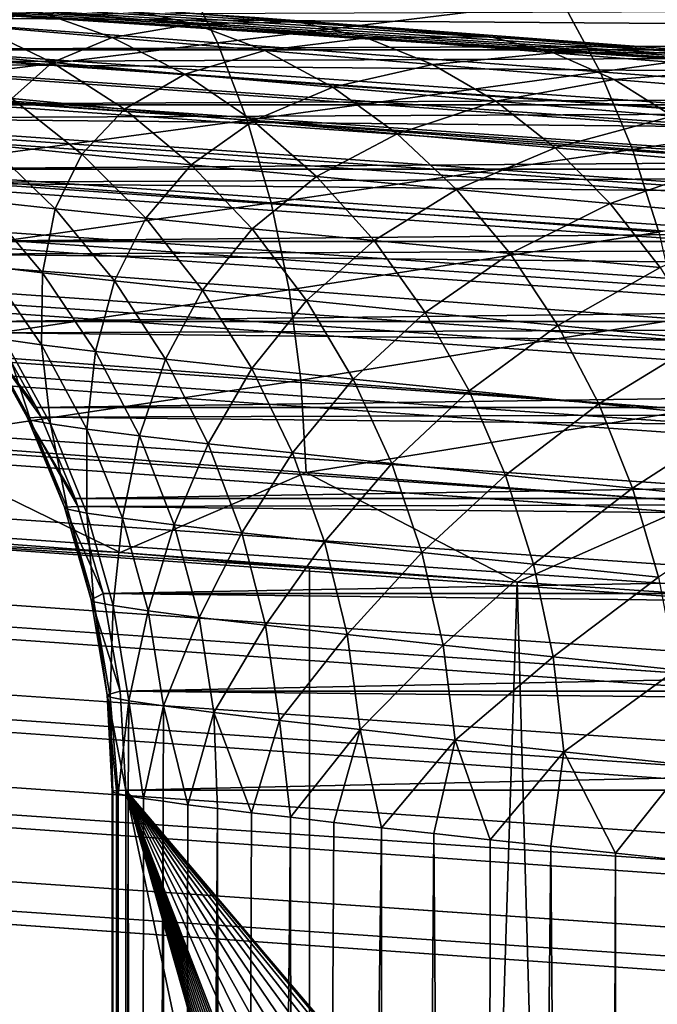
# Model space of a CAD drawing. Header units: metres. Extents: x -46 to 104, y -30 to 30.
# Tile 450 of 656: x 25.136 to 25.508, y 8.28 to 8.853. Entities that reach past the tile are written whole.
import ezdxf

# ---------------------------------------------------------------- set-up
doc = ezdxf.new("R2010")
doc.units = ezdxf.units.M
doc.layers.add('solid_26_000_502_XXX', color=7, linetype='CONTINUOUS')

msp = doc.modelspace()

# ---------------------------------------------------------------- linework, layer by layer
at = {"layer": 'solid_26_000_502_XXX'}
for points in [[(20.621962, 9.145024, 314.983459), (53.972324, 6.803407, 318.43457), (20.627794, 9.147927, 314.929901)], [(26.209709, 8.785028, 311.470215), (20.627794, 9.147927, 314.929901), (53.972324, 6.803407, 318.43457)], [(25.386179, 8.845564, 311.023621), (25.273434, 8.854208, 310.913696), (20.627794, 9.147927, 314.929901)], [(25.507196, 8.836411, 311.124268), (25.386179, 8.845564, 311.023621), (20.627794, 9.147927, 314.929901)], [(25.635839, 8.826801, 311.215179), (25.507196, 8.836411, 311.124268), (20.627794, 9.147927, 314.929901)], [(25.771431, 8.816782, 311.295807), (25.635839, 8.826801, 311.215179), (20.627794, 9.147927, 314.929901)], [(25.913067, 8.806422, 311.36554), (25.771431, 8.816782, 311.295807), (20.627794, 9.147927, 314.929901)], [(26.059566, 8.795809, 311.423798), (25.913067, 8.806422, 311.36554), (20.627794, 9.147927, 314.929901)], [(26.209709, 8.785028, 311.470215), (26.059566, 8.795809, 311.423798), (20.627794, 9.147927, 314.929901)], [(53.966255, 6.800271, 318.490204), (20.621962, 9.145024, 314.983459), (20.615704, 9.136184, 315.037079)], [(53.966255, 6.800271, 318.490204), (53.972324, 6.803407, 318.43457), (20.621962, 9.145024, 314.983459)], [(53.959827, 6.790901, 318.545135), (20.615704, 9.136184, 315.037079), (20.609173, 9.121511, 315.089386)], [(53.959827, 6.790901, 318.545135), (53.966255, 6.800271, 318.490204), (20.615704, 9.136184, 315.037079)], [(53.953117, 6.775416, 318.598602), (20.608585, 9.119937, 315.093933), (20.602451, 9.101183, 315.13974)], [(53.959827, 6.790901, 318.545135), (20.609173, 9.121511, 315.089386), (20.608585, 9.119937, 315.093933)], [(53.953117, 6.775416, 318.598602), (53.959827, 6.790901, 318.545135), (20.608585, 9.119937, 315.093933)], [(53.953117, 6.775416, 318.598602), (20.602451, 9.101183, 315.13974), (20.601683, 9.098532, 315.145294)], [(53.946213, 6.754011, 318.649963), (20.601683, 9.098532, 315.145294), (20.595619, 9.075441, 315.187531)], [(53.946213, 6.754011, 318.649963), (53.953117, 6.775416, 318.598602), (20.601683, 9.098532, 315.145294)], [(53.946213, 6.754011, 318.649963), (20.595619, 9.075441, 315.187531), (20.594671, 9.071476, 315.193909)], [(53.939201, 6.726954, 318.698578), (20.594671, 9.071476, 315.193909), (20.588755, 9.044594, 315.232208)], [(53.939201, 6.726954, 318.698578), (53.946213, 6.754011, 318.649963), (20.594671, 9.071476, 315.193909)], [(53.939201, 6.726954, 318.698578), (20.588755, 9.044594, 315.232208), (20.587639, 9.039108, 315.239166)], [(53.932171, 6.694587, 318.743805), (20.587639, 9.039108, 315.239166), (20.581944, 9.009012, 315.273224)], [(53.932171, 6.694587, 318.743805), (53.939201, 6.726954, 318.698578), (20.587639, 9.039108, 315.239166)], [(53.932171, 6.694587, 318.743805), (20.581944, 9.009012, 315.273224), (20.580677, 9.001837, 315.280457)], [(53.925209, 6.657315, 318.785126), (20.580677, 9.001837, 315.280457), (20.575266, 8.96912, 315.310059)], [(53.925209, 6.657315, 318.785126), (53.932171, 6.694587, 318.743805), (20.580677, 9.001837, 315.280457)], [(53.925209, 6.657315, 318.785126), (20.575266, 8.96912, 315.310059), (20.573872, 8.960131, 315.317322)], [(53.918404, 6.615608, 318.82196), (20.573872, 8.960131, 315.317322), (20.568802, 8.925397, 315.342316)], [(53.918404, 6.615608, 318.82196), (53.925209, 6.657315, 318.785126), (20.573872, 8.960131, 315.317322)], [(53.918404, 6.615608, 318.82196), (20.568802, 8.925397, 315.342316), (20.567308, 8.914513, 315.349243)], [(53.911839, 6.569991, 318.853912), (20.567308, 8.914513, 315.349243), (20.56263, 8.878366, 315.369598)], [(53.911839, 6.569991, 318.853912), (53.918404, 6.615608, 318.82196), (20.567308, 8.914513, 315.349243)], [(25.632713, 8.885395, 289.022034), (25.660076, 8.847948, 288.993011), (25.452177, 8.863887, 288.790344)], [(53.911839, 6.569991, 318.853912), (20.56263, 8.878366, 315.369598), (20.561068, 8.865559, 315.375854)], [(25.231247, 8.880628, 288.602081), (25.25165, 8.839338, 288.57254), (25.016676, 8.856955, 288.39798)], [(25.231247, 8.880628, 288.602081), (25.452177, 8.863887, 288.790344), (25.25165, 8.839338, 288.57254)], [(53.905602, 6.521037, 318.880524), (20.561068, 8.865559, 315.375854), (20.55682, 8.828589, 315.391541)], [(53.905602, 6.521037, 318.880524), (53.911839, 6.569991, 318.853912), (20.561068, 8.865559, 315.375854)], [(26.719185, 8.8417, 292.443451), (26.679121, 8.861718, 292.43924), (24.916416, 8.855099, 309.347626)], [(25.064602, 8.864826, 310.497223), (25.146393, 8.857929, 310.623535), (25.110991, 8.849368, 310.469666)], [(25.195177, 8.859687, 310.778046), (25.237875, 8.85037, 310.742828), (25.146393, 8.857929, 310.623535)], [(25.195177, 8.859687, 310.778046), (25.273434, 8.854208, 310.913696), (25.298628, 8.851531, 310.892822)], [(25.195177, 8.859687, 310.778046), (25.298628, 8.851531, 310.892822), (25.237875, 8.85037, 310.742828)], [(25.452177, 8.863887, 288.790344), (25.474476, 8.822454, 288.762421), (25.25165, 8.839338, 288.57254)], [(25.452177, 8.863887, 288.790344), (25.660076, 8.847948, 288.993011), (25.474476, 8.822454, 288.762421)], [(26.719185, 8.8417, 292.443451), (24.916416, 8.855099, 309.347626), (24.953203, 8.835382, 309.351471)], [(25.016676, 8.856955, 288.39798), (25.25165, 8.839338, 288.57254), (25.032211, 8.812137, 288.370728)], [(25.146393, 8.857929, 310.623535), (25.190437, 8.842473, 310.592377), (25.110991, 8.849368, 310.469666)], [(25.146393, 8.857929, 310.623535), (25.237875, 8.85037, 310.742828), (25.190437, 8.842473, 310.592377)], [(25.298628, 8.851531, 310.892822), (25.273434, 8.854208, 310.913696), (25.386179, 8.845564, 311.023621)], [(25.110991, 8.849368, 310.469666), (25.155462, 8.827964, 310.442932), (25.087984, 8.834144, 310.31778)], [(25.110991, 8.849368, 310.469666), (25.190437, 8.842473, 310.592377), (25.155462, 8.827964, 310.442932)], [(25.237875, 8.85037, 310.742828), (25.279299, 8.834918, 310.708252), (25.190437, 8.842473, 310.592377)], [(25.298628, 8.851531, 310.892822), (25.338409, 8.842216, 310.85434), (25.237875, 8.85037, 310.742828)], [(25.237875, 8.85037, 310.742828), (25.338409, 8.842216, 310.85434), (25.279299, 8.834918, 310.708252)], [(25.298628, 8.851531, 310.892822), (25.386179, 8.845564, 311.023621), (25.410728, 8.842813, 310.998901)], [(25.298628, 8.851531, 310.892822), (25.410728, 8.842813, 310.998901), (25.338409, 8.842216, 310.85434)], [(25.190437, 8.842473, 310.592377), (25.23262, 8.821074, 310.562164), (25.155462, 8.827964, 310.442932)], [(25.190437, 8.842473, 310.592377), (25.279299, 8.834918, 310.708252), (25.23262, 8.821074, 310.562164)], [(25.410728, 8.842813, 310.998901), (25.447344, 8.8335, 310.957367), (25.338409, 8.842216, 310.85434)], [(25.410728, 8.842813, 310.998901), (25.386179, 8.845564, 311.023621), (25.507196, 8.836411, 311.124268)], [(25.410728, 8.842813, 310.998901), (25.507196, 8.836411, 311.124268), (25.530735, 8.833587, 311.095612)], [(25.410728, 8.842813, 310.998901), (25.530735, 8.833587, 311.095612), (25.447344, 8.8335, 310.957367)], [(25.660076, 8.847948, 288.993011), (25.684156, 8.806378, 288.966827), (25.474476, 8.822454, 288.762421)], [(26.730179, 8.835386, 292.444611), (26.719185, 8.8417, 292.443451), (24.953203, 8.835382, 309.351471)], [(25.25165, 8.839338, 288.57254), (25.268936, 8.794389, 288.54657), (25.032211, 8.812137, 288.370728)], [(25.25165, 8.839338, 288.57254), (25.474476, 8.822454, 288.762421), (25.268936, 8.794389, 288.54657)], [(25.338409, 8.842216, 310.85434), (25.376953, 8.826767, 310.816559), (25.279299, 8.834918, 310.708252)], [(25.338409, 8.842216, 310.85434), (25.447344, 8.8335, 310.957367), (25.376953, 8.826767, 310.816559)], [(26.730179, 8.835386, 292.444611), (24.953203, 8.835382, 309.351471), (24.965296, 8.827994, 309.352753)], [(26.765261, 8.812593, 292.448303), (26.730179, 8.835386, 292.444611), (24.965296, 8.827994, 309.352753)], [(25.087984, 8.834144, 310.31778), (25.155462, 8.827964, 310.442932), (25.131907, 8.807061, 310.295715)], [(25.279299, 8.834918, 310.708252), (25.318928, 8.813522, 310.674744), (25.23262, 8.821074, 310.562164)], [(25.279299, 8.834918, 310.708252), (25.376953, 8.826767, 310.816559), (25.318928, 8.813522, 310.674744)], [(25.447344, 8.8335, 310.957367), (25.482771, 8.818053, 310.916687), (25.376953, 8.826767, 310.816559)], [(25.530735, 8.833587, 311.095612), (25.563959, 8.824276, 311.051331), (25.447344, 8.8335, 310.957367)], [(25.447344, 8.8335, 310.957367), (25.563959, 8.824276, 311.051331), (25.482771, 8.818053, 310.916687)], [(25.530735, 8.833587, 311.095612), (25.507196, 8.836411, 311.124268), (25.635839, 8.826801, 311.215179)], [(53.905602, 6.521037, 318.880524), (20.55682, 8.828589, 315.391541), (20.555231, 8.813882, 315.39682)], [(26.765261, 8.812593, 292.448303), (24.965296, 8.827994, 309.352753), (25.000904, 8.803308, 309.356506)], [(25.155462, 8.827964, 310.442932), (25.197454, 8.800886, 310.417358), (25.131907, 8.807061, 310.295715)], [(25.155462, 8.827964, 310.442932), (25.23262, 8.821074, 310.562164), (25.197454, 8.800886, 310.417358)], [(25.376953, 8.826767, 310.816559), (25.413776, 8.805375, 310.779999), (25.318928, 8.813522, 310.674744)], [(25.376953, 8.826767, 310.816559), (25.482771, 8.818053, 310.916687), (25.413776, 8.805375, 310.779999)], [(25.23262, 8.821074, 310.562164), (25.272411, 8.794001, 310.533264), (25.197454, 8.800886, 310.417358)], [(25.23262, 8.821074, 310.562164), (25.318928, 8.813522, 310.674744), (25.272411, 8.794001, 310.533264)], [(25.474476, 8.822454, 288.762421), (25.493423, 8.777379, 288.737885), (25.268936, 8.794389, 288.54657)], [(25.474476, 8.822454, 288.762421), (25.684156, 8.806378, 288.966827), (25.493423, 8.777379, 288.737885)], [(25.563959, 8.824276, 311.051331), (25.596046, 8.808832, 311.007935), (25.482771, 8.818053, 310.916687)], [(53.899765, 6.46936, 318.901489), (20.555231, 8.813882, 315.39682), (20.551447, 8.776664, 315.407928)], [(53.899765, 6.46936, 318.901489), (53.905602, 6.521037, 318.880524), (20.555231, 8.813882, 315.39682)], [(25.482771, 8.818053, 310.916687), (25.51656, 8.796665, 310.877289), (25.413776, 8.805375, 310.779999)], [(25.482771, 8.818053, 310.916687), (25.596046, 8.808832, 311.007935), (25.51656, 8.796665, 310.877289)], [(26.77788, 8.803314, 292.449615), (26.765261, 8.812593, 292.448303), (25.000904, 8.803308, 309.356506)], [(25.032211, 8.812137, 288.370728), (25.268936, 8.794389, 288.54657), (25.044691, 8.764177, 288.347534)], [(25.318928, 8.813522, 310.674744), (25.35626, 8.786455, 310.642731), (25.272411, 8.794001, 310.533264)], [(25.318928, 8.813522, 310.674744), (25.413776, 8.805375, 310.779999), (25.35626, 8.786455, 310.642731)], [(26.77788, 8.803314, 292.449615), (25.000904, 8.803308, 309.356506), (25.010847, 8.795552, 309.357544)], [(26.807899, 8.778598, 292.452789), (26.77788, 8.803314, 292.449615), (25.010847, 8.795552, 309.357544)], [(25.131907, 8.807061, 310.295715), (25.172726, 8.774644, 310.274902), (25.118567, 8.780087, 310.151733)], [(25.131907, 8.807061, 310.295715), (25.197454, 8.800886, 310.417358), (25.172726, 8.774644, 310.274902)], [(25.413776, 8.805375, 310.779999), (25.448416, 8.778313, 310.745117), (25.35626, 8.786455, 310.642731)], [(25.413776, 8.805375, 310.779999), (25.51656, 8.796665, 310.877289), (25.448416, 8.778313, 310.745117)], [(25.684156, 8.806378, 288.966827), (25.704668, 8.761183, 288.943787), (25.493423, 8.777379, 288.737885)], [(25.197454, 8.800886, 310.417358), (25.236439, 8.768474, 310.39328), (25.172726, 8.774644, 310.274902)], [(25.197454, 8.800886, 310.417358), (25.272411, 8.794001, 310.533264), (25.236439, 8.768474, 310.39328)], [(25.51656, 8.796665, 310.877289), (25.548285, 8.769608, 310.839722), (25.448416, 8.778313, 310.745117)], [(26.807899, 8.778598, 292.452789), (25.010847, 8.795552, 309.357544), (25.044613, 8.765924, 309.361084)], [(25.268936, 8.794389, 288.54657), (25.2829, 8.746319, 288.524475), (25.044691, 8.764177, 288.347534)], [(25.272411, 8.794001, 310.533264), (25.309307, 8.761594, 310.506073), (25.236439, 8.768474, 310.39328)], [(25.268936, 8.794389, 288.54657), (25.493423, 8.777379, 288.737885), (25.2829, 8.746319, 288.524475)], [(25.272411, 8.794001, 310.533264), (25.35626, 8.786455, 310.642731), (25.309307, 8.761594, 310.506073)], [(25.35626, 8.786455, 310.642731), (25.390827, 8.754055, 310.61264), (25.309307, 8.761594, 310.506073)], [(25.35626, 8.786455, 310.642731), (25.448416, 8.778313, 310.745117), (25.390827, 8.754055, 310.61264)], [(25.118567, 8.780087, 310.151733), (25.15723, 8.742737, 310.13559), (25.114214, 8.747402, 310.011688)], [(25.118567, 8.780087, 310.151733), (25.172726, 8.774644, 310.274902), (25.15723, 8.742737, 310.13559)], [(53.899765, 6.46936, 318.901489), (20.551447, 8.776664, 315.407928), (20.549871, 8.760135, 315.411865)], [(26.821589, 8.765931, 292.454224), (26.807899, 8.778598, 292.452789), (25.044613, 8.765924, 309.361084)], [(25.172726, 8.774644, 310.274902), (25.209925, 8.7373, 310.255615), (25.15723, 8.742737, 310.13559)], [(25.172726, 8.774644, 310.274902), (25.236439, 8.768474, 310.39328), (25.209925, 8.7373, 310.255615)], [(25.493423, 8.777379, 288.737885), (25.508793, 8.729201, 288.71698), (25.2829, 8.746319, 288.524475)], [(25.448416, 8.778313, 310.745117), (25.480433, 8.745918, 310.712311), (25.390827, 8.754055, 310.61264)], [(25.448416, 8.778313, 310.745117), (25.548285, 8.769608, 310.839722), (25.480433, 8.745918, 310.712311)], [(25.493423, 8.777379, 288.737885), (25.704668, 8.761183, 288.943787), (25.508793, 8.729201, 288.71698)], [(25.236439, 8.768474, 310.39328), (25.271925, 8.731135, 310.370972), (25.209925, 8.7373, 310.255615)], [(25.236439, 8.768474, 310.39328), (25.309307, 8.761594, 310.506073), (25.271925, 8.731135, 310.370972)], [(25.548285, 8.769608, 310.839722), (25.577549, 8.73722, 310.804443), (25.480433, 8.745918, 310.712311)], [(26.821589, 8.765931, 292.454224), (25.044613, 8.765924, 309.361084), (25.052494, 8.758182, 309.361908)], [(25.044691, 8.764177, 288.347534), (25.2829, 8.746319, 288.524475), (25.053961, 8.713652, 288.328674)], [(26.846588, 8.740121, 292.456848), (26.821589, 8.765931, 292.454224), (25.052494, 8.758182, 309.361908)], [(53.894402, 6.415613, 318.916534), (20.549871, 8.760135, 315.411865), (20.546572, 8.723212, 315.418549)], [(53.894402, 6.415613, 318.916534), (53.899765, 6.46936, 318.901489), (20.549871, 8.760135, 315.411865)], [(26.846588, 8.740121, 292.456848), (25.052494, 8.758182, 309.361908), (25.083746, 8.723725, 309.365204)], [(25.309307, 8.761594, 310.506073), (25.342842, 8.724263, 310.480957), (25.271925, 8.731135, 310.370972)], [(25.309307, 8.761594, 310.506073), (25.390827, 8.754055, 310.61264), (25.342842, 8.724263, 310.480957)], [(25.390827, 8.754055, 310.61264), (25.422192, 8.716732, 310.584839), (25.342842, 8.724263, 310.480957)], [(25.390827, 8.754055, 310.61264), (25.480433, 8.745918, 310.712311), (25.422192, 8.716732, 310.584839)], [(25.2829, 8.746319, 288.524475), (25.293369, 8.695702, 288.506531), (25.053961, 8.713652, 288.328674)], [(25.114214, 8.747402, 310.011688), (25.149776, 8.705589, 309.999969), (25.117617, 8.709435, 309.875977)], [(25.114214, 8.747402, 310.011688), (25.15723, 8.742737, 310.13559), (25.149776, 8.705589, 309.999969)], [(25.2829, 8.746319, 288.524475), (25.508793, 8.729201, 288.71698), (25.293369, 8.695702, 288.506531)], [(25.480433, 8.745918, 310.712311), (25.509422, 8.708602, 310.682007), (25.422192, 8.716732, 310.584839)], [(25.480433, 8.745918, 310.712311), (25.577549, 8.73722, 310.804443), (25.509422, 8.708602, 310.682007)], [(26.860722, 8.723734, 292.458344), (26.846588, 8.740121, 292.456848), (25.083746, 8.723725, 309.365204)], [(25.15723, 8.742737, 310.13559), (25.191687, 8.700931, 310.120911), (25.149776, 8.705589, 309.999969)], [(25.15723, 8.742737, 310.13559), (25.209925, 8.7373, 310.255615), (25.191687, 8.700931, 310.120911)], [(25.209925, 8.7373, 310.255615), (25.243036, 8.695501, 310.238098), (25.191687, 8.700931, 310.120911)], [(25.209925, 8.7373, 310.255615), (25.271925, 8.731135, 310.370972), (25.243036, 8.695501, 310.238098)], [(25.271925, 8.731135, 310.370972), (25.303465, 8.689343, 310.350739), (25.243036, 8.695501, 310.238098)], [(25.271925, 8.731135, 310.370972), (25.342842, 8.724263, 310.480957), (25.303465, 8.689343, 310.350739)], [(25.508793, 8.729201, 288.71698), (25.520403, 8.678499, 288.700012), (25.293369, 8.695702, 288.506531)], [(53.894402, 6.415613, 318.916534), (20.546572, 8.723212, 315.418549), (20.545053, 8.704991, 315.420807)], [(26.860722, 8.723734, 292.458344), (25.083746, 8.723725, 309.365204), (25.089714, 8.716353, 309.365845)], [(26.880863, 8.697624, 292.460449), (26.860722, 8.723734, 292.458344), (25.089714, 8.716353, 309.365845)], [(25.342842, 8.724263, 310.480957), (25.372597, 8.682479, 310.45816), (25.303465, 8.689343, 310.350739)], [(25.342842, 8.724263, 310.480957), (25.422192, 8.716732, 310.584839), (25.372597, 8.682479, 310.45816)], [(26.880863, 8.697624, 292.460449), (25.089714, 8.716353, 309.365845), (25.117783, 8.677275, 309.368774)], [(25.422192, 8.716732, 310.584839), (25.449961, 8.674955, 310.559662), (25.372597, 8.682479, 310.45816)], [(25.422192, 8.716732, 310.584839), (25.509422, 8.708602, 310.682007), (25.449961, 8.674955, 310.559662)], [(25.053961, 8.713652, 288.328674), (25.293369, 8.695702, 288.506531), (25.059914, 8.661163, 288.314423)], [(53.889587, 6.36047, 318.925476), (20.545053, 8.704991, 315.420807), (20.542255, 8.668873, 315.423279)], [(53.889587, 6.36047, 318.925476), (53.894402, 6.415613, 318.916534), (20.545053, 8.704991, 315.420807)], [(25.117617, 8.709435, 309.875977), (25.149202, 8.663687, 309.868256), (25.127525, 8.666703, 309.744781)], [(25.117617, 8.709435, 309.875977), (25.149776, 8.705589, 309.999969), (25.149202, 8.663687, 309.868256)], [(25.149776, 8.705589, 309.999969), (25.18059, 8.659846, 309.989532), (25.149202, 8.663687, 309.868256)], [(25.149776, 8.705589, 309.999969), (25.191687, 8.700931, 310.120911), (25.18059, 8.659846, 309.989532)], [(25.509422, 8.708602, 310.682007), (25.535025, 8.666833, 310.654633), (25.449961, 8.674955, 310.559662)], [(25.191687, 8.700931, 310.120911), (25.221502, 8.655195, 310.10788), (25.18059, 8.659846, 309.989532)], [(25.191687, 8.700931, 310.120911), (25.243036, 8.695501, 310.238098), (25.221502, 8.655195, 310.10788)], [(25.293369, 8.695702, 288.506531), (25.300224, 8.643147, 288.49295), (25.059914, 8.661163, 288.314423)], [(26.894762, 8.677283, 292.461914), (26.880863, 8.697624, 292.460449), (25.117783, 8.677275, 309.368774)], [(25.243036, 8.695501, 310.238098), (25.271645, 8.649774, 310.222565), (25.221502, 8.655195, 310.10788)], [(25.243036, 8.695501, 310.238098), (25.303465, 8.689343, 310.350739), (25.271645, 8.649774, 310.222565)], [(25.293369, 8.695702, 288.506531), (25.520403, 8.678499, 288.700012), (25.300224, 8.643147, 288.49295)], [(25.303465, 8.689343, 310.350739), (25.330662, 8.643623, 310.332855), (25.271645, 8.649774, 310.222565)], [(25.303465, 8.689343, 310.350739), (25.372597, 8.682479, 310.45816), (25.330662, 8.643623, 310.332855)], [(25.372597, 8.682479, 310.45816), (25.398191, 8.636767, 310.438019), (25.330662, 8.643623, 310.332855)], [(25.372597, 8.682479, 310.45816), (25.449961, 8.674955, 310.559662), (25.398191, 8.636767, 310.438019)], [(26.894762, 8.677283, 292.461914), (25.117783, 8.677275, 309.368774), (25.122036, 8.670595, 309.369232)], [(26.910315, 8.651616, 292.463531), (26.894762, 8.677283, 292.461914), (25.122036, 8.670595, 309.369232)], [(25.520403, 8.678499, 288.700012), (25.528112, 8.625878, 288.687164), (25.300224, 8.643147, 288.49295)], [(25.146273, 8.627192, 309.371765), (25.122036, 8.670595, 309.369232), (25.113911, 8.670168, 309.494446)], [(26.910315, 8.651616, 292.463531), (25.122036, 8.670595, 309.369232), (25.146273, 8.627192, 309.371765)], [(25.449961, 8.674955, 310.559662), (25.473782, 8.629253, 310.537415), (25.398191, 8.636767, 310.438019)], [(25.449961, 8.674955, 310.559662), (25.535025, 8.666833, 310.654633), (25.473782, 8.629253, 310.537415)], [(53.889587, 6.36047, 318.925476), (20.542255, 8.668873, 315.423279), (20.541, 8.649134, 315.423553)], [(25.113911, 8.670168, 309.494446), (25.141079, 8.621057, 309.494873), (25.149054, 8.621484, 309.37207)], [(25.113911, 8.670168, 309.494446), (25.115723, 8.668873, 309.619904), (25.141079, 8.621057, 309.494873)], [(25.146273, 8.627192, 309.371765), (25.113911, 8.670168, 309.494446), (25.149054, 8.621484, 309.37207)], [(25.115723, 8.668873, 309.619904), (25.142828, 8.619761, 309.61795), (25.141079, 8.621057, 309.494873)], [(25.115723, 8.668873, 309.619904), (25.127525, 8.666703, 309.744781), (25.142828, 8.619761, 309.61795)], [(25.127525, 8.666703, 309.744781), (25.154356, 8.617596, 309.740417), (25.142828, 8.619761, 309.61795)], [(25.127525, 8.666703, 309.744781), (25.149202, 8.663687, 309.868256), (25.154356, 8.617596, 309.740417)], [(25.535025, 8.666833, 310.654633), (25.556911, 8.621139, 310.630463), (25.473782, 8.629253, 310.537415)], [(25.059914, 8.661163, 288.314423), (25.300224, 8.643147, 288.49295), (25.062477, 8.607341, 288.304932)], [(25.149202, 8.663687, 309.868256), (25.175554, 8.614584, 309.861542), (25.154356, 8.617596, 309.740417)], [(25.149202, 8.663687, 309.868256), (25.18059, 8.659846, 309.989532), (25.175554, 8.614584, 309.861542)], [(25.18059, 8.659846, 309.989532), (25.206263, 8.61075, 309.98053), (25.175554, 8.614584, 309.861542)], [(25.18059, 8.659846, 309.989532), (25.221502, 8.655195, 310.10788), (25.206263, 8.61075, 309.98053)], [(25.221502, 8.655195, 310.10788), (25.246304, 8.606107, 310.09668), (25.206263, 8.61075, 309.98053)], [(25.221502, 8.655195, 310.10788), (25.271645, 8.649774, 310.222565), (25.246304, 8.606107, 310.09668)], [(37.213074, -7.476887, 317.175842), (20.541, 8.649134, 315.423553), (20.540823, 0, 315.423523)], [(37.213074, -7.476887, 317.175842), (37.213074, 7.476887, 317.175842), (20.541, 8.649134, 315.423553)], [(53.889587, 6.36047, 318.925476), (20.541, 8.649134, 315.423553), (37.213074, 7.476887, 317.175842)], [(26.923252, 8.6272, 292.464905), (26.910315, 8.651616, 292.463531), (25.146273, 8.627192, 309.371765)], [(25.271645, 8.649774, 310.222565), (25.295387, 8.600694, 310.209229), (25.246304, 8.606107, 310.09668)], [(25.271645, 8.649774, 310.222565), (25.330662, 8.643623, 310.332855), (25.295387, 8.600694, 310.209229)], [(25.300224, 8.643147, 288.49295), (25.303379, 8.58928, 288.483887), (25.062477, 8.607341, 288.304932)], [(25.330662, 8.643623, 310.332855), (25.353172, 8.59455, 310.317505), (25.295387, 8.600694, 310.209229)], [(25.300224, 8.643147, 288.49295), (25.528112, 8.625878, 288.687164), (25.303379, 8.58928, 288.483887)], [(25.330662, 8.643623, 310.332855), (25.398191, 8.636767, 310.438019), (25.353172, 8.59455, 310.317505)], [(25.398191, 8.636767, 310.438019), (25.41931, 8.587704, 310.420776), (25.353172, 8.59455, 310.317505)], [(25.398191, 8.636767, 310.438019), (25.473782, 8.629253, 310.537415), (25.41931, 8.587704, 310.420776)], [(26.923252, 8.6272, 292.464905), (25.146273, 8.627192, 309.371765), (25.149054, 8.621484, 309.37207)], [(26.934591, 8.602648, 292.466095), (26.923252, 8.6272, 292.464905), (25.149054, 8.621484, 309.37207)], [(25.528112, 8.625878, 288.687164), (25.53183, 8.57197, 288.678558), (25.303379, 8.58928, 288.483887)], [(25.473782, 8.629253, 310.537415), (25.493355, 8.580199, 310.518433), (25.41931, 8.587704, 310.420776)], [(25.473782, 8.629253, 310.537415), (25.556911, 8.621139, 310.630463), (25.493355, 8.580199, 310.518433)], [(25.168833, 8.574142, 309.374146), (25.149054, 8.621484, 309.37207), (25.141079, 8.621057, 309.494873)], [(25.141079, 8.621057, 309.494873), (25.162573, 8.569209, 309.495148), (25.170427, 8.569636, 309.374329)], [(25.141079, 8.621057, 309.494873), (25.142828, 8.619761, 309.61795), (25.162573, 8.569209, 309.495148)], [(25.168833, 8.574142, 309.374146), (25.141079, 8.621057, 309.494873), (25.170427, 8.569636, 309.374329)], [(25.142828, 8.619761, 309.61795), (25.164263, 8.567914, 309.616241), (25.162573, 8.569209, 309.495148)], [(25.142828, 8.619761, 309.61795), (25.154356, 8.617596, 309.740417), (25.164263, 8.567914, 309.616241)], [(26.934591, 8.602648, 292.466095), (25.149054, 8.621484, 309.37207), (25.168833, 8.574142, 309.374146)], [(25.556911, 8.621139, 310.630463), (25.57481, 8.572094, 310.609863), (25.493355, 8.580199, 310.518433)], [(25.154356, 8.617596, 309.740417), (25.175556, 8.565753, 309.736786), (25.164263, 8.567914, 309.616241)], [(25.154356, 8.617596, 309.740417), (25.175554, 8.614584, 309.861542), (25.175556, 8.565753, 309.736786)], [(25.175554, 8.614584, 309.861542), (25.196344, 8.562747, 309.855957), (25.175556, 8.565753, 309.736786)], [(25.175554, 8.614584, 309.861542), (25.206263, 8.61075, 309.98053), (25.196344, 8.562747, 309.855957)], [(25.206263, 8.61075, 309.98053), (25.226475, 8.558918, 309.973083), (25.196344, 8.562747, 309.855957)], [(25.206263, 8.61075, 309.98053), (25.246304, 8.606107, 310.09668), (25.226475, 8.558918, 309.973083)], [(25.062477, 8.607341, 288.304932), (25.195024, 8.542851, 288.396301), (24.952129, 8.560982, 288.226837)], [(25.062477, 8.607341, 288.304932), (25.303379, 8.58928, 288.483887), (25.195024, 8.542851, 288.396301)], [(26.945814, 8.574149, 292.467285), (26.934591, 8.602648, 292.466095), (25.168833, 8.574142, 309.374146)], [(25.246304, 8.606107, 310.09668), (25.265774, 8.554283, 310.087433), (25.226475, 8.558918, 309.973083)], [(25.246304, 8.606107, 310.09668), (25.295387, 8.600694, 310.209229), (25.265774, 8.554283, 310.087433)], [(25.295387, 8.600694, 310.209229), (25.313965, 8.54888, 310.198242), (25.265774, 8.554283, 310.087433)], [(25.295387, 8.600694, 310.209229), (25.353172, 8.59455, 310.317505), (25.313965, 8.54888, 310.198242)], [(25.353172, 8.59455, 310.317505), (25.370712, 8.542745, 310.304901), (25.313965, 8.54888, 310.198242)], [(25.353172, 8.59455, 310.317505), (25.41931, 8.587704, 310.420776), (25.370712, 8.542745, 310.304901)], [(25.303379, 8.58928, 288.483887), (25.426294, 8.525426, 288.58139), (25.195024, 8.542851, 288.396301)], [(25.303379, 8.58928, 288.483887), (25.53183, 8.57197, 288.678558), (25.426294, 8.525426, 288.58139)], [(25.41931, 8.587704, 310.420776), (25.43568, 8.535908, 310.406647), (25.370712, 8.542745, 310.304901)], [(25.41931, 8.587704, 310.420776), (25.493355, 8.580199, 310.518433), (25.43568, 8.535908, 310.406647)], [(25.493355, 8.580199, 310.518433), (25.508436, 8.528414, 310.502899), (25.43568, 8.535908, 310.406647)], [(25.493355, 8.580199, 310.518433), (25.57481, 8.572094, 310.609863), (25.508436, 8.528414, 310.502899)], [(26.945814, 8.574149, 292.467285), (25.168833, 8.574142, 309.374146), (25.170427, 8.569636, 309.374329)], [(26.953402, 8.551305, 292.468079), (26.945814, 8.574149, 292.467285), (25.170427, 8.569636, 309.374329)], [(25.185167, 8.518833, 309.375854), (25.170427, 8.569636, 309.374329), (25.162573, 8.569209, 309.495148)], [(25.162573, 8.569209, 309.495148), (25.178123, 8.515279, 309.49527), (25.185167, 8.518833, 309.375854)], [(25.162573, 8.569209, 309.495148), (25.164263, 8.567914, 309.616241), (25.178123, 8.515279, 309.49527)], [(25.164263, 8.567914, 309.616241), (25.179758, 8.513985, 309.614838), (25.178123, 8.515279, 309.49527)], [(25.164263, 8.567914, 309.616241), (25.175556, 8.565753, 309.736786), (25.179758, 8.513985, 309.614838)], [(26.953402, 8.551305, 292.468079), (25.170427, 8.569636, 309.374329), (25.185167, 8.518833, 309.375854)], [(25.53183, 8.57197, 288.678558), (25.534052, 8.518147, 288.676666), (25.426294, 8.525426, 288.58139)], [(25.175556, 8.565753, 309.736786), (25.190855, 8.511827, 309.733856), (25.179758, 8.513985, 309.614838)], [(25.175556, 8.565753, 309.736786), (25.196344, 8.562747, 309.855957), (25.190855, 8.511827, 309.733856)], [(25.196344, 8.562747, 309.855957), (25.211308, 8.508827, 309.851593), (25.190855, 8.511827, 309.733856)], [(25.196344, 8.562747, 309.855957), (25.226475, 8.558918, 309.973083), (25.211308, 8.508827, 309.851593)], [(24.952129, 8.560982, 288.226837), (25.195024, 8.542851, 288.396301), (25.063833, 8.549649, 288.301788)], [(25.226475, 8.558918, 309.973083), (25.240969, 8.505005, 309.967285), (25.211308, 8.508827, 309.851593)], [(25.226475, 8.558918, 309.973083), (25.265774, 8.554283, 310.087433), (25.240969, 8.505005, 309.967285)], [(26.962149, 8.518838, 292.468994), (26.953402, 8.551305, 292.468079), (25.185167, 8.518833, 309.375854)], [(25.265774, 8.554283, 310.087433), (25.279671, 8.500379, 310.080231), (25.240969, 8.505005, 309.967285)], [(25.265774, 8.554283, 310.087433), (25.313965, 8.54888, 310.198242), (25.279671, 8.500379, 310.080231)], [(25.063833, 8.549649, 288.301788), (25.30463, 4.7, 288.480896), (25.063271, 4.7, 288.301392)], [(25.305218, 8.533561, 288.481384), (25.30463, 4.7, 288.480896), (25.063833, 8.549649, 288.301788)], [(25.195024, 8.542851, 288.396301), (25.305218, 8.533561, 288.481384), (25.063833, 8.549649, 288.301788)], [(25.313965, 8.54888, 310.198242), (25.327143, 8.494984, 310.189789), (25.279671, 8.500379, 310.080231)], [(25.313965, 8.54888, 310.198242), (25.370712, 8.542745, 310.304901), (25.327143, 8.494984, 310.189789)], [(25.195024, 8.542851, 288.396301), (25.426294, 8.525426, 288.58139), (25.305218, 8.533561, 288.481384)], [(25.370712, 8.542745, 310.304901), (25.383062, 8.488858, 310.295197), (25.327143, 8.494984, 310.189789)], [(25.370712, 8.542745, 310.304901), (25.43568, 8.535908, 310.406647), (25.383062, 8.488858, 310.295197)], [(25.426294, 8.525426, 288.58139), (25.30463, 4.7, 288.480896), (25.305218, 8.533561, 288.481384)], [(25.43568, 8.535908, 310.406647), (25.4471, 8.482031, 310.395813), (25.383062, 8.488858, 310.295197)], [(25.43568, 8.535908, 310.406647), (25.508436, 8.528414, 310.502899), (25.4471, 8.482031, 310.395813)], [(25.508436, 8.528414, 310.502899), (25.518833, 8.474548, 310.491028), (25.4471, 8.482031, 310.395813)], [(25.426294, 8.525426, 288.58139), (25.53327, 4.7, 288.675964), (25.30463, 4.7, 288.480896)], [(25.534052, 8.518147, 288.676666), (25.53327, 4.7, 288.675964), (25.426294, 8.525426, 288.58139)], [(25.195055, 8.462001, 309.376892), (25.185167, 8.518833, 309.375854), (25.178123, 8.515279, 309.49527)], [(26.96652, 8.498203, 292.469452), (26.962149, 8.518838, 292.468994), (25.185167, 8.518833, 309.375854)], [(26.96652, 8.498203, 292.469452), (25.185167, 8.518833, 309.375854), (25.195055, 8.462001, 309.376892)], [(25.178123, 8.515279, 309.49527), (25.187534, 8.459947, 309.495209), (25.195055, 8.462001, 309.376892)], [(25.178123, 8.515279, 309.49527), (25.179758, 8.513985, 309.614838), (25.187534, 8.459947, 309.495209)], [(25.179758, 8.513985, 309.614838), (25.189119, 8.458653, 309.613739), (25.187534, 8.459947, 309.495209)], [(25.179758, 8.513985, 309.614838), (25.190855, 8.511827, 309.733856), (25.189119, 8.458653, 309.613739)], [(25.190855, 8.511827, 309.733856), (25.20006, 8.4565, 309.73175), (25.189119, 8.458653, 309.613739)], [(25.190855, 8.511827, 309.733856), (25.211308, 8.508827, 309.851593), (25.20006, 8.4565, 309.73175)], [(25.211308, 8.508827, 309.851593), (25.220257, 8.453505, 309.84845), (25.20006, 8.4565, 309.73175)], [(25.211308, 8.508827, 309.851593), (25.240969, 8.505005, 309.967285), (25.220257, 8.453505, 309.84845)], [(25.240969, 8.505005, 309.967285), (25.249563, 8.44969, 309.963196), (25.220257, 8.453505, 309.84845)], [(25.240969, 8.505005, 309.967285), (25.279671, 8.500379, 310.080231), (25.249563, 8.44969, 309.963196)], [(25.279671, 8.500379, 310.080231), (25.287819, 8.445072, 310.075226), (25.249563, 8.44969, 309.963196)], [(25.279671, 8.500379, 310.080231), (25.327143, 8.494984, 310.189789), (25.287819, 8.445072, 310.075226)], [(26.972038, 8.462003, 292.470032), (26.96652, 8.498203, 292.469452), (25.195055, 8.462001, 309.376892)], [(25.327143, 8.494984, 310.189789), (25.334757, 8.439687, 310.183899), (25.287819, 8.445072, 310.075226)], [(25.327143, 8.494984, 310.189789), (25.383062, 8.488858, 310.295197), (25.334757, 8.439687, 310.183899)], [(25.383062, 8.488858, 310.295197), (25.390066, 8.43357, 310.288513), (25.334757, 8.439687, 310.183899)], [(25.383062, 8.488858, 310.295197), (25.4471, 8.482031, 310.395813), (25.390066, 8.43357, 310.288513)], [(25.4471, 8.482031, 310.395813), (25.453423, 8.426753, 310.388397), (25.390066, 8.43357, 310.288513)], [(25.4471, 8.482031, 310.395813), (25.518833, 8.474548, 310.491028), (25.453423, 8.426753, 310.388397)], [(25.518833, 8.474548, 310.491028), (25.524416, 8.419281, 310.482971), (25.453423, 8.426753, 310.388397)], [(25.195055, 8.462001, 309.376892), (25.187534, 8.459947, 309.495209), (25.198364, 8.404401, 309.377258)], [(25.187534, 8.459947, 309.495209), (25.19038, 8.403869, 309.507599), (25.192955, 8.404266, 309.442322)], [(25.187534, 8.459947, 309.495209), (25.189119, 8.458653, 309.613739), (25.19038, 8.403869, 309.507599)], [(25.187534, 8.459947, 309.495209), (25.192955, 8.404266, 309.442322), (25.198364, 8.404401, 309.377258)], [(25.189119, 8.458653, 309.613739), (25.193769, 8.402284, 309.638214), (25.190651, 8.403208, 309.572937)], [(25.189119, 8.458653, 309.613739), (25.20006, 8.4565, 309.73175), (25.193769, 8.402284, 309.638214)], [(25.189119, 8.458653, 309.613739), (25.190651, 8.403208, 309.572937), (25.19038, 8.403869, 309.507599)], [(26.973789, 8.443977, 292.470215), (26.972038, 8.462003, 292.470032), (25.195055, 8.462001, 309.376892)], [(26.973789, 8.443977, 292.470215), (25.195055, 8.462001, 309.376892), (25.198364, 8.404401, 309.377258)], [(25.20006, 8.4565, 309.73175), (25.199728, 8.401097, 309.703308), (25.193769, 8.402284, 309.638214)], [(25.20006, 8.4565, 309.73175), (25.208517, 8.399651, 309.768066), (25.199728, 8.401097, 309.703308)], [(25.20006, 8.4565, 309.73175), (25.220257, 8.453505, 309.84845), (25.208517, 8.399651, 309.768066)], [(25.220257, 8.453505, 309.84845), (25.220119, 8.397947, 309.832397), (25.208517, 8.399651, 309.768066)], [(25.220257, 8.453505, 309.84845), (25.234512, 8.395991, 309.896149), (25.220119, 8.397947, 309.832397)], [(25.220257, 8.453505, 309.84845), (25.249563, 8.44969, 309.963196), (25.234512, 8.395991, 309.896149)], [(25.249563, 8.44969, 309.963196), (25.251673, 8.393786, 309.959229), (25.234512, 8.395991, 309.896149)], [(25.249563, 8.44969, 309.963196), (25.271564, 8.391335, 310.021515), (25.251673, 8.393786, 309.959229)], [(25.249563, 8.44969, 309.963196), (25.287819, 8.445072, 310.075226), (25.271564, 8.391335, 310.021515)], [(26.973789, 8.443977, 292.470215), (25.198364, 8.404401, 309.377258), (26.975349, 8.404401, 292.470367)], [(25.287819, 8.445072, 310.075226), (25.294149, 8.388642, 310.082855), (25.271564, 8.391335, 310.021515)], [(25.287819, 8.445072, 310.075226), (25.334757, 8.439687, 310.183899), (25.294149, 8.388642, 310.082855)], [(25.334757, 8.439687, 310.183899), (25.319386, 8.385714, 310.143158), (25.294149, 8.388642, 310.082855)], [(25.334757, 8.439687, 310.183899), (25.347223, 8.382556, 310.202301), (25.319386, 8.385714, 310.143158)], [(25.334757, 8.439687, 310.183899), (25.390066, 8.43357, 310.288513), (25.347223, 8.382556, 310.202301)], [(25.390066, 8.43357, 310.288513), (25.377605, 8.379175, 310.260162), (25.347223, 8.382556, 310.202301)], [(25.390066, 8.43357, 310.288513), (25.410473, 8.375578, 310.31662), (25.377605, 8.379175, 310.260162)], [(25.390066, 8.43357, 310.288513), (25.453423, 8.426753, 310.388397), (25.410473, 8.375578, 310.31662)], [(25.453423, 8.426753, 310.388397), (25.445765, 8.371771, 310.371613), (25.410473, 8.375578, 310.31662)], [(25.453423, 8.426753, 310.388397), (25.483408, 8.36776, 310.424988), (25.445765, 8.371771, 310.371613)], [(25.453423, 8.426753, 310.388397), (25.524416, 8.419281, 310.482971), (25.483408, 8.36776, 310.424988)], [(25.524416, 8.419281, 310.482971), (25.523342, 8.363552, 310.476685), (25.483408, 8.36776, 310.424988)], [(25.190569, 4.7, 309.498535), (25.192955, 8.404266, 309.442322), (25.19038, 8.403869, 309.507599)], [(25.190569, 4.7, 309.498535), (25.19038, 8.403869, 309.507599), (25.190651, 8.403208, 309.572937)], [(25.190569, 4.7, 309.498535), (25.198364, 4.7, 309.377258), (25.192955, 8.404266, 309.442322)], [(25.192625, 4.7, 309.620239), (25.190569, 4.7, 309.498535), (25.190651, 8.403208, 309.572937)], [(25.192625, 4.7, 309.620239), (25.190651, 8.403208, 309.572937), (25.193769, 8.402284, 309.638214)], [(25.192625, 4.7, 309.620239), (25.193769, 8.402284, 309.638214), (25.199728, 8.401097, 309.703308)], [(25.204515, 4.7, 309.74115), (25.192625, 4.7, 309.620239), (25.199728, 8.401097, 309.703308)], [(25.198364, 4.7, 309.377258), (25.198364, 8.404401, 309.377258), (25.192955, 8.404266, 309.442322)], [(25.982328, 4.7, 301.918335), (25.198364, 8.404401, 309.377258), (25.198364, 4.7, 309.377258)], [(25.982328, 5.64358, 301.918335), (25.198364, 8.404401, 309.377258), (25.982328, 4.7, 301.918335)], [(26.432178, 6.953718, 297.638275), (26.975349, 8.404401, 292.470367), (25.198364, 8.404401, 309.377258)], [(26.061144, 6.438909, 301.168457), (25.198364, 8.404401, 309.377258), (26.022978, 6.270645, 301.531586)], [(26.016541, 6.236109, 301.592834), (26.022978, 6.270645, 301.531586), (25.198364, 8.404401, 309.377258)], [(26.100328, 6.586184, 300.795624), (25.198364, 8.404401, 309.377258), (26.061144, 6.438909, 301.168457)], [(26.140366, 6.711742, 300.414703), (25.198364, 8.404401, 309.377258), (26.100328, 6.586184, 300.795624)], [(26.181084, 6.815028, 300.027313), (25.198364, 8.404401, 309.377258), (26.140366, 6.711742, 300.414703)], [(26.222347, 6.895713, 299.634705), (25.198364, 8.404401, 309.377258), (26.181084, 6.815028, 300.027313)], [(26.264034, 6.95356, 299.238098), (25.198364, 8.404401, 309.377258), (26.222347, 6.895713, 299.634705)], [(26.306002, 6.988361, 298.838776), (25.198364, 8.404401, 309.377258), (26.264034, 6.95356, 299.238098)], [(26.348106, 7, 298.438202), (25.198364, 8.404401, 309.377258), (26.306002, 6.988361, 298.838776)], [(26.390211, 6.988441, 298.037598), (25.198364, 8.404401, 309.377258), (26.348106, 7, 298.438202)], [(26.432178, 6.953718, 297.638275), (25.198364, 8.404401, 309.377258), (26.390211, 6.988441, 298.037598)], [(26.010492, 6.195497, 301.650391), (26.016541, 6.236109, 301.592834), (25.198364, 8.404401, 309.377258)], [(26.004902, 6.149254, 301.703552), (26.010492, 6.195497, 301.650391), (25.198364, 8.404401, 309.377258)], [(25.999828, 6.097854, 301.751831), (26.004902, 6.149254, 301.703552), (25.198364, 8.404401, 309.377258)], [(25.995323, 6.04182, 301.794708), (25.999828, 6.097854, 301.751831), (25.198364, 8.404401, 309.377258)], [(25.991432, 5.981725, 301.831726), (25.995323, 6.04182, 301.794708), (25.198364, 8.404401, 309.377258)], [(25.988194, 5.918181, 301.862518), (25.991432, 5.981725, 301.831726), (25.198364, 8.404401, 309.377258)], [(25.985617, 5.851083, 301.887054), (25.988194, 5.918181, 301.862518), (25.198364, 8.404401, 309.377258)], [(25.983786, 5.782603, 301.90448), (25.985617, 5.851083, 301.887054), (25.198364, 8.404401, 309.377258)], [(25.982695, 5.713478, 301.914856), (25.983786, 5.782603, 301.90448), (25.198364, 8.404401, 309.377258)], [(25.982328, 5.64358, 301.918335), (25.982695, 5.713478, 301.914856), (25.198364, 8.404401, 309.377258)], [(25.204515, 4.7, 309.74115), (25.199728, 8.401097, 309.703308), (25.208517, 8.399651, 309.768066)], [(25.204515, 4.7, 309.74115), (25.208517, 8.399651, 309.768066), (25.220119, 8.397947, 309.832397)], [(25.226158, 4.7, 309.860748), (25.204515, 4.7, 309.74115), (25.220119, 8.397947, 309.832397)], [(25.226158, 4.7, 309.860748), (25.220119, 8.397947, 309.832397), (25.234512, 8.395991, 309.896149)], [(25.226158, 4.7, 309.860748), (25.234512, 8.395991, 309.896149), (25.251673, 8.393786, 309.959229)], [(25.257467, 4.7, 309.978363), (25.226158, 4.7, 309.860748), (25.251673, 8.393786, 309.959229)], [(25.257467, 4.7, 309.978363), (25.251673, 8.393786, 309.959229), (25.271564, 8.391335, 310.021515)], [(25.257467, 4.7, 309.978363), (25.271564, 8.391335, 310.021515), (25.294149, 8.388642, 310.082855)], [(25.298136, 4.7, 310.092896), (25.257467, 4.7, 309.978363), (25.294149, 8.388642, 310.082855)], [(25.298136, 4.7, 310.092896), (25.294149, 8.388642, 310.082855), (25.319386, 8.385714, 310.143158)], [(25.298136, 4.7, 310.092896), (25.319386, 8.385714, 310.143158), (25.347223, 8.382556, 310.202301)], [(25.34794, 4.7, 310.203735), (25.298136, 4.7, 310.092896), (25.347223, 8.382556, 310.202301)], [(25.34794, 4.7, 310.203735), (25.347223, 8.382556, 310.202301), (25.377605, 8.379175, 310.260162)], [(25.406658, 4.7, 310.310364), (25.34794, 4.7, 310.203735), (25.377605, 8.379175, 310.260162)], [(25.406658, 4.7, 310.310364), (25.377605, 8.379175, 310.260162), (25.410473, 8.375578, 310.31662)], [(25.406658, 4.7, 310.310364), (25.410473, 8.375578, 310.31662), (25.445765, 8.371771, 310.371613)], [(25.473709, 4.7, 310.411713), (25.406658, 4.7, 310.310364), (25.445765, 8.371771, 310.371613)], [(25.473709, 4.7, 310.411713), (25.445765, 8.371771, 310.371613), (25.483408, 8.36776, 310.424988)], [(25.473709, -4.7, 310.411713), (25.473709, 4.7, 310.411713), (25.483408, 8.36776, 310.424988)], [(25.483408, -8.36776, 310.424988), (25.473709, -4.7, 310.411713), (25.483408, 8.36776, 310.424988)], [(25.483408, -8.36776, 310.424988), (25.483408, 8.36776, 310.424988), (25.523342, 8.363552, 310.476685)], [(25.523342, -8.363552, 310.476685), (25.483408, -8.36776, 310.424988), (25.523342, 8.363552, 310.476685)]]:
    msp.add_3dface(points, dxfattribs=at)

doc.saveas('drawing.dxf')
